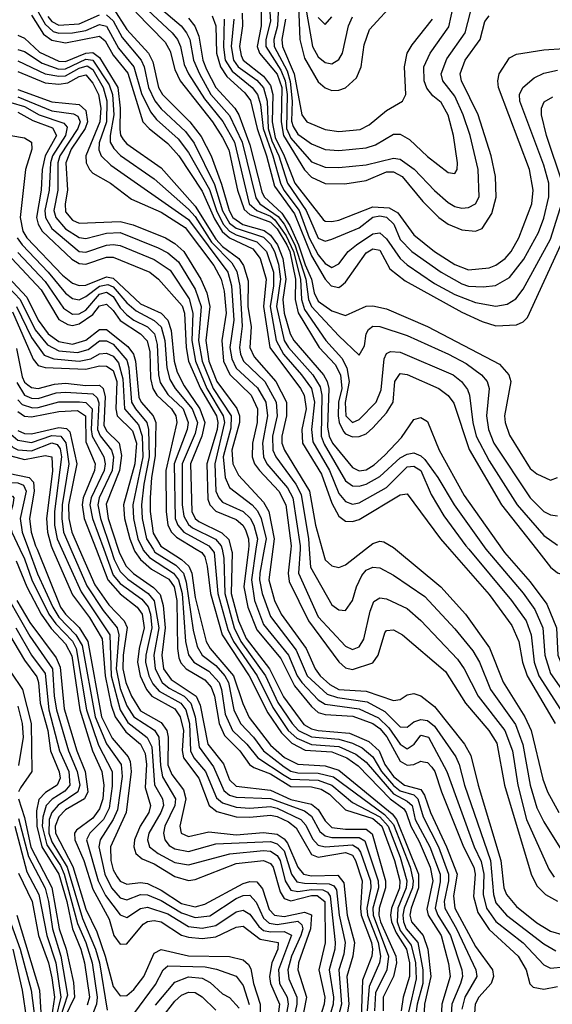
# Model space of a CAD drawing. Header units: inches. Extents: x 501365 to 657855, y 482276 to 547543.
# Tile 603 of 656: x 605856 to 607415, y 508669 to 511548. Entities that reach past the tile are written whole.
import ezdxf

# ---------------------------------------------------------------- set-up
doc = ezdxf.new("R2010")
doc.units = ezdxf.units.IN
doc.header["$MEASUREMENT"] = 0
doc.layers.add('A6500', color=7, linetype='Continuous')
doc.layers.add('A6501', color=7, linetype='Continuous')

msp = doc.modelspace()

# ---------------------------------------------------------------- linework, layer by layer
at = {"layer": 'A6500', "color": 5}
for points, elevation in [([(605856.4, 510000), (605870, 509971.6), (605891.1, 509910), (605941.3, 509810), (605961.5, 509781.5), (606010, 509730.8), (606021.6, 509710), (606051.7, 509530), (606086.7, 509426.6), (606126.4, 509350), (606126.8, 509306.8), (606117.8, 509242.2), (606101.2, 509210), (606061.7, 509170), (606051.4, 509150), (606085.7, 509030), (606106.9, 508986.9), (606150, 508930.9), (606170, 508922.5), (606210, 508949.6), (606230, 508952.7), (606290, 508933.5), (606350, 508896.6), (606390, 508891.3), (606430, 508899.3), (606490, 508939.2), (606510, 508944), (606530, 508932.9), (606556.4, 508896.4), (606570, 508884.8), (606590, 508880.6), (606630, 508882), (606651.3, 508871.3), (606613.5, 508770), (606616.4, 508730), (606639.1, 508690), (606642.3, 508670), (606630.7, 508610)], 3540), ([(605881.7, 510000), (605908.3, 509928.3), (605952.9, 509830), (605970, 509801), (606020.5, 509750), (606038.6, 509718.6), (606076.8, 509510), (606110.4, 509430.4), (606152.7, 509370), (606155.5, 509335.5), (606142.4, 509237.6), (606130, 509209.7), (606091, 509150), (606087.7, 509130), (606105.5, 509050), (606124.2, 509010), (606150, 508980), (606170, 508974.9), (606210, 508990), (606230, 508989.2), (606270, 508972.8), (606330, 508937), (606370, 508923.2), (606412.2, 508927.8), (606490, 508978.8), (606510, 508987), (606530, 508987.9), (606548, 508968), (606570, 508921.1), (606586.4, 508906.4), (606610, 508902.9), (606670, 508912.1), (606681.6, 508901.6), (606684.4, 508890), (606679.1, 508870), (606651.2, 508810), (606640.9, 508770), (606643.5, 508743.5), (606667.5, 508690), (606667.7, 508670), (606654.2, 508610)], 3560), ([(605906.6, 510000), (605975.7, 509830), (605990, 509809.7), (606030, 509770.9), (606055.5, 509730), (606095.4, 509510), (606126.9, 509446.9), (606173.1, 509393.1), (606179.2, 509379.2), (606182.5, 509350), (606167.8, 509230), (606121.3, 509130), (606122.9, 509090), (606130, 509062.7), (606141.4, 509041.4), (606150, 509029.5), (606170, 509020), (606210, 509025.1), (606230, 509022.6), (606270, 509002.8), (606330, 508964), (606370, 508954.3), (606398.1, 508961.9), (606510, 509022.6), (606530, 509028.1), (606550, 509026.9), (606567, 509007), (606586.1, 508946.1), (606601.7, 508930), (606630, 508926.3), (606690, 508938.8), (606710.4, 508930.4), (606707, 508890), (606672.1, 508790), (606670, 508770), (606695.2, 508690), (606679.8, 508610)], 3580), ([(605952.3, 510000), (606010, 509866.9), (606060.1, 509800.1), (606097.5, 509737.5), (606106.1, 509630), (606124.1, 509544.1), (606135.6, 509510), (606166.3, 509466.3), (606209.6, 509429.5), (606223, 509403), (606226.7, 509370), (606223.2, 509303.2), (606239, 509250), (606234.4, 509230), (606208.3, 509190), (606191.6, 509150), (606190, 509130), (606196.3, 509110), (606214.9, 509094.9), (606250, 509080.1), (606310, 509042.8), (606350, 509031), (606370, 509034.1), (606490, 509081.1), (606570, 509089.4), (606590, 509081.3), (606598.4, 509070), (606618, 508998), (606630, 508978.8), (606650, 508972), (606710, 508987.5), (606727.1, 508987.1), (606749.4, 508969.4), (606750.7, 508849.3), (606731.7, 508770), (606749, 508690), (606747.3, 508670), (606733.6, 508626.4)], 3620), ([(605979.2, 510000), (606035.4, 509875.4), (606119.3, 509750), (606123.4, 509630), (606150, 509529.9), (606172.7, 509492.7), (606229.1, 509449.1), (606242.5, 509422.5), (606250.7, 509310.7), (606273.9, 509270), (606276.7, 509250), (606269.5, 509230), (606233.5, 509170), (606229.8, 509150), (606236.4, 509130), (606260.9, 509110), (606310, 509083.7), (606350, 509076.8), (606471.2, 509108.8), (606570, 509118.7), (606590, 509116.7), (606610, 509104), (606618.1, 509090), (606632.8, 509030), (606650, 509002.5), (606670, 508998.8), (606710, 509005.2), (606743.8, 509003.8), (606757.1, 508997.1), (606765.3, 508985.3), (606779.7, 508850), (606778.4, 508830), (606761.9, 508770), (606774.8, 508690), (606773.8, 508670), (606756.5, 508610)], 3640), ([(606005.9, 510000), (606052.9, 509892.9), (606100.4, 509820.4), (606140.8, 509770), (606146.2, 509750), (606138.8, 509650), (606150, 509592.9), (606170, 509541.6), (606190, 509510), (606250.3, 509470.3), (606263.1, 509450), (606267.7, 509367.7), (606274.3, 509334.3), (606311.8, 509270), (606309.7, 509250), (606281.2, 509190), (606276.5, 509170), (606280.4, 509150), (606293.8, 509133.8), (606310, 509123.4), (606350, 509116.2), (606430, 509138.7), (606590, 509145.6), (606610, 509138.8), (606630, 509117.5), (606652.1, 509050), (606667.4, 509027.4), (606690, 509022.9), (606761.8, 509021.8), (606775.4, 509015.4), (606783.6, 509003.6), (606791.7, 508930), (606808.6, 508850), (606804.4, 508815.6), (606790.2, 508770), (606798.4, 508670), (606782.3, 508610)], 3660), ([(606030, 510000), (606075.7, 509895.7), (606117.3, 509837.3), (606161.8, 509790), (606170.5, 509770.5), (606159, 509690), (606158.3, 509650), (606166.3, 509610), (606182.8, 509570), (606210, 509527.5), (606270, 509493.1), (606286.5, 509470), (606290.5, 509450), (606289.7, 509369.7), (606301.2, 509341.2), (606335.9, 509295.9), (606342.5, 509270), (606324.3, 509190), (606328.8, 509170), (606350, 509159.5), (606410, 509173.4), (606490, 509164.4), (606570, 509171.6), (606610, 509166.2), (606630, 509153.3), (606640.2, 509140.2), (606670.1, 509070.1), (606686.8, 509050), (606710, 509044.6), (606787.2, 509047.2), (606804.8, 509024.8), (606814.4, 508930), (606836.2, 508850), (606831.5, 508810), (606813.5, 508750), (606819.5, 508670), (606808.4, 508608.4)], 3680), ([(606079.5, 510000), (606113.8, 509910), (606149.8, 509869.8), (606200.1, 509830), (606214.7, 509810), (606220.2, 509770), (606205.7, 509710), (606201.1, 509670), (606208.4, 509630), (606227.3, 509590), (606243.1, 509570), (606310, 509532.9), (606326, 509510), (606335.1, 509470), (606331.6, 509411.6), (606335, 509390), (606380.2, 509330), (606410.3, 509250.3), (606432.9, 509232.9), (606490, 509217.1), (606530, 509215.9), (606590, 509222.4), (606610, 509218.4), (606643, 509203), (606665.1, 509185.1), (606710, 509107), (606730, 509099.5), (606810, 509113.4), (606830, 509105.6), (606839, 509090), (606858.7, 509030), (606853.4, 508950), (606855.9, 508930), (606885.8, 508850), (606888.5, 508830), (606886.4, 508810), (606860, 508740), (606855.2, 508630)], 3720), ([(606102.2, 510000), (606130, 509924.2), (606150, 509900), (606213.4, 509853.4), (606231.7, 509831.7), (606238.7, 509810), (606242.3, 509770), (606225.4, 509690), (606224.4, 509670), (606234, 509630), (606246, 509606), (606264.3, 509584.4), (606327.4, 509550), (606341.9, 509530), (606353.3, 509490), (606356.3, 509410), (606366.2, 509390), (606399.6, 509350), (606432.5, 509272.5), (606450, 509257.8), (606490, 509245.3), (606530, 509242.6), (606590, 509247.7), (606610, 509243), (606679, 509210), (606693.2, 509193.2), (606713.4, 509153.4), (606730, 509134.7), (606750, 509129.7), (606830, 509135.5), (606846.1, 509126.1), (606853.7, 509113.7), (606882.7, 509030), (606883.8, 509010), (606872.3, 508950), (606873.7, 508930), (606905.2, 508850), (606912.6, 508810), (606909, 508790), (606879.1, 508720.9), (606873.5, 508650)], 3740), ([(606122.5, 510000), (606132.6, 509970), (606150, 509935.2), (606172.1, 509912.1), (606232.4, 509870), (606249.4, 509849.4), (606262.8, 509770), (606249, 509690), (606252.1, 509650), (606272.8, 509610), (606293.2, 509593.2), (606337.3, 509570), (606357.1, 509550), (606369.8, 509509.8), (606381.1, 509421.1), (606423.7, 509363.8), (606454, 509294), (606470, 509281), (606490, 509274.5), (606590, 509271.3), (606690, 509234.5), (606710, 509218.9), (606734.8, 509174.8), (606750, 509161.3), (606770, 509157), (606850, 509157.1), (606866.8, 509146.8), (606905, 509030), (606905.9, 509010), (606890.1, 508950), (606890.4, 508930), (606935.9, 508810), (606930.4, 508770), (606897.2, 508702.8), (606894.5, 508650)], 3760), ([(606144.1, 510000), (606148, 509988), (606167.9, 509950), (606188.6, 509928.6), (606247.5, 509887.5), (606267.4, 509867.4), (606275.7, 509835.7), (606281.9, 509770), (606271.7, 509690), (606277.1, 509650), (606299, 509619), (606372.5, 509570), (606384.1, 509544.1), (606406.7, 509430), (606452.2, 509372.2), (606470, 509325.9), (606490, 509306.8), (606590, 509295.1), (606650, 509267.6), (606710, 509254.7), (606730, 509238.5), (606750, 509205.9), (606770, 509186.5), (606810, 509180.8), (606870, 509181.6), (606887.4, 509167.4), (606926.4, 509030), (606927.3, 509010), (606908, 508950), (606907, 508930), (606912, 508910), (606957, 508810), (606959.2, 508790), (606950, 508750.9), (606919.6, 508690), (606919.7, 508650)], 3780), ([(606190.5, 510000), (606193.2, 509993.2), (606210, 509970), (606242, 509942), (606292.5, 509912.5), (606308.6, 509890), (606315.7, 509850), (606317.8, 509710), (606321.8, 509681.8), (606327.5, 509667.5), (606343.5, 509650), (606398.1, 509618.1), (606416.9, 509596.9), (606425.8, 509570), (606439.6, 509490), (606455.3, 509455.3), (606500.2, 509410), (606528.6, 509370), (606541.2, 509361.2), (606590, 509343), (606650, 509306.4), (606710, 509305.5), (606738.4, 509298.4), (606763.3, 509283.3), (606810, 509237.6), (606890, 509212.9), (606915.7, 509190), (606953.4, 509090), (606969.2, 509030), (606968.3, 509008.3), (606944.7, 508950), (606941.7, 508930), (606944.8, 508910), (606957.7, 508877.7), (606988.1, 508830), (606997.5, 508790), (606996.7, 508750), (606978.8, 508690), (606972.4, 508650)], 3820), ([(606216.1, 510000), (606217.3, 509997.3), (606235.6, 509975.6), (606305.7, 509930), (606321.3, 509910), (606331.9, 509870), (606341.5, 509730), (606350, 509691.5), (606366, 509670), (606410, 509643), (606440.3, 509610), (606447.2, 509590), (606457.6, 509517.6), (606479.2, 509470), (606521, 509430), (606553.2, 509390), (606630, 509338.7), (606650, 509327.2), (606730, 509324.1), (606769.3, 509310), (606830, 509259.6), (606910, 509216.9), (606934.5, 509190), (606970, 509099.6), (606989.5, 509030), (606987.8, 509010), (606962.9, 508950), (606961.1, 508910), (606970, 508885.4), (607002, 508842), (607015.1, 508790), (607016.4, 508743.6), (606994.1, 508645.9)], 3840), ([(606246.3, 510000), (606251.7, 509991.7), (606312.8, 509952.8), (606335.2, 509930), (606343.7, 509903.7), (606363.4, 509763.4), (606375.1, 509715.1), (606390.5, 509690.5), (606430, 509659.6), (606456.7, 509630), (606467.3, 509610), (606483.2, 509530), (606502.2, 509490), (606540, 509450), (606570, 509410), (606630, 509363.9), (606650, 509351.3), (606670, 509346.3), (606730, 509345.4), (606774.3, 509334.3), (606924.3, 509224.3), (606950, 509194.7), (606999.2, 509070), (607008.2, 509030), (607005.8, 509010), (606981.6, 508950), (606977.4, 508930), (606979.2, 508910), (606987.8, 508890), (607021.5, 508850), (607036.6, 508770), (607035.8, 508730), (607019.5, 508670), (607014.2, 508630)], 3860), ([(606282.5, 510000), (606329.6, 509969.6), (606351.1, 509950), (606359.5, 509930), (606370, 509859.1), (606401.9, 509730), (606413.2, 509710), (606481.9, 509630), (606509.1, 509549.1), (606528.1, 509508.1), (606590, 509426.7), (606631.2, 509391.2), (606670, 509371.2), (606750, 509366), (606790, 509353.6), (606946, 509226), (606959.3, 509210), (607023.7, 509050), (607023.8, 509010), (607001.6, 508950), (606998.5, 508930), (607002.8, 508910), (607036.9, 508870), (607050.5, 508830), (607059.8, 508750), (607041.5, 508670), (607036.7, 508590)], 3880), ([(606372.6, 510000), (606388.9, 509990), (606397.6, 509977.6), (606405.2, 509950), (606414.2, 509870), (606448.9, 509750), (606527.5, 509630), (606581.9, 509521.9), (606622.6, 509462.6), (606653, 509433), (606691.9, 509411.9), (606770, 509407), (606814, 509390), (606846.7, 509366.7), (606940.4, 509270), (606980.7, 509240.7), (606987.6, 509230), (607000.9, 509190), (607025.6, 509145.6), (607057.9, 509070), (607065.1, 509030), (607047.4, 508947.4), (607052, 508930), (607090, 508870), (607111.6, 508788.4), (607116.2, 508750), (607091.6, 508670), (607088.5, 508610)], 3920), ([(606417.4, 510000), (606425, 509990), (606436.4, 509870), (606465.6, 509765.6), (606482.3, 509730), (606551.6, 509630), (606597.1, 509537), (606642.3, 509470), (606667.6, 509447.6), (606710, 509428.6), (606790, 509423), (606840.4, 509400.4), (606870, 509377.6), (606950, 509284.4), (606990, 509263.5), (607005.2, 509250), (607014.1, 509210), (607057, 509130), (607086.7, 509050), (607087.4, 509027.4), (607072.6, 508950), (607079.8, 508930), (607117.3, 508870), (607150.4, 508770), (607152.2, 508750), (607146.3, 508730), (607120.8, 508670), (607116.9, 508610)], 3940), ([(606448.3, 510000), (606453.8, 509973.8), (606456.3, 509870), (606484, 509770), (606503.4, 509730), (606575.7, 509630), (606612, 509552), (606653.7, 509490), (606672.4, 509470), (606710, 509450.8), (606790, 509444.8), (606830, 509432.8), (606858.7, 509418.7), (606890, 509393.1), (606915.1, 509350), (606950, 509309.3), (606970, 509293.4), (607010, 509281.3), (607021.7, 509270), (607037.4, 509217.4), (607081.7, 509130), (607111.4, 509050), (607111.7, 509030), (607098.8, 508970), (607100.3, 508950), (607134.9, 508890), (607191.6, 508770), (607194, 508750), (607159.1, 508690), (607150, 508655.3)], 3960), ([(606475, 510000), (606477.5, 509990), (606474.8, 509870), (606496.1, 509790), (606518.8, 509738.8), (606587.6, 509650), (606628.3, 509568.3), (606687.6, 509487.6), (606710, 509474.6), (606729.9, 509469.9), (606821.7, 509461.7), (606877.8, 509437.8), (606907.9, 509410), (606924.9, 509370), (606950, 509334.8), (606982.2, 509310), (607030, 509297), (607041, 509281), (607058.2, 509230), (607105.5, 509130), (607136.2, 509050), (607126.3, 508986.3), (607130, 508950), (607190, 508837.7), (607239.7, 508770), (607243.5, 508750), (607235.8, 508730), (607199.8, 508690), (607189.2, 508670), (607186.3, 508630)], 3980), ([(606525.5, 510000), (606511.8, 509890), (606524, 509830), (606550, 509763.7), (606620.2, 509680.2), (606660.6, 509600.6), (606710, 509540.2), (606730, 509522.8), (606750, 509516.2), (606831.3, 509511.3), (606890, 509490), (606910, 509475.3), (606931.1, 509451.1), (606970, 509379.9), (606990, 509368.6), (607010, 509370.8), (607030, 509380.2), (607038.6, 509378.6), (607050, 509376), (607062.4, 509362.4), (607071.1, 509350), (607090.6, 509290), (607155, 509130), (607185.1, 509070), (607189, 509050), (607184.2, 508984.2), (607197.3, 508937.3), (607230, 508887.7), (607315.1, 508810), (607338.8, 508770), (607349.1, 508729.1), (607359.1, 508719.1), (607390, 508713.5), (607430, 508720.9)], 4020), ([(606547.7, 510000), (606534.3, 509910), (606542.9, 509850), (606570, 509780.2), (606642.8, 509690), (606668.4, 509630), (606681.8, 509610), (606730, 509559.6), (606750, 509546.8), (606850, 509533.4), (606906.6, 509506.6), (606937.1, 509477.1), (606970, 509429.5), (606990, 509416.2), (607010.5, 509429.5), (607030, 509456.4), (607052.6, 509450), (607106.4, 509350), (607186.7, 509130), (607207, 509087), (607214.6, 509050), (607212.6, 508990), (607222.3, 508950), (607250, 508911.6), (607330, 508848.8), (607390, 508784.9), (607410, 508774.9), (607450, 508778.6)], 4040), ([(606571.7, 510000), (606559.2, 509930), (606558.2, 509910), (606565.8, 509870), (606590, 509802.9), (606664.9, 509704.9), (606698, 509630), (606756.3, 509576.3), (606785.9, 509565.9), (606873.6, 509553.6), (606925.1, 509525.1), (606970, 509480.9), (606990, 509479.2), (607010, 509495.1), (607030, 509501.9), (607050, 509498.6), (607070, 509482.2), (607132.6, 509392.6), (607142.2, 509370), (607158.4, 509310), (607233.9, 509090), (607242.6, 508990), (607250, 508965.7), (607280.8, 508930), (607390, 508846.1), (607425.9, 508825.9)], 4060), ([(606597.1, 510000), (606585.7, 509910), (606602.1, 509850), (606621.6, 509810), (606695, 509710), (606720.6, 509650), (606735.5, 509630), (606763.9, 509603.9), (606790, 509590), (606870, 509585), (606950, 509557.2), (606970, 509560.4), (606990, 509573.6), (607010, 509578.4), (607030, 509571.3), (607070, 509539.9), (607157.8, 509430), (607176.6, 509396.6), (607198, 509310), (607264.2, 509090), (607273.8, 509010), (607280.7, 508990), (607310, 508954.9), (607370, 508907.8), (607410, 508883.2), (607450, 508871.7)], 4080), ([(606649.8, 510000), (606641.8, 509930), (606645.3, 509905.3), (606701.9, 509790), (606790, 509670.7), (606810, 509652.8), (606830, 509648), (606890, 509667.2), (606905.7, 509690), (606925.1, 509754.9), (606930, 509762), (606950, 509764.3), (606976.6, 509750), (607102.6, 509642.6), (607161.2, 509550), (607229.6, 509469.6), (607252.4, 509432.4), (607275.2, 509310), (607353.4, 509050), (607370, 509015.2), (607395.7, 508990), (607430, 508971.1)], 4120), ([(606676.6, 510000), (606672.6, 509930), (606730, 509801.7), (606810, 509716.4), (606830, 509707.1), (606850, 509714.7), (606863.1, 509736.9), (606881.5, 509818.5), (606893.1, 509846.9), (606910, 509857.4), (606930, 509854.4), (606990, 509826.5), (607030, 509791.5), (607138, 509678), (607157.3, 509650), (607197.9, 509570), (607276.7, 509470), (607298.8, 509410), (607314.7, 509310), (607339.5, 509210), (607404.6, 509064.6), (607421, 509041)], 4140), ([(606703.7, 510000), (606707.1, 509947.1), (606770, 509836.8), (606790, 509823.1), (606810, 509820.9), (606830, 509850.2), (606841.6, 509890), (606857.2, 509922.8), (606870, 509938.9), (606890, 509947.5), (606910, 509945.2), (606950, 509924.2), (607041.8, 509861.8), (607130, 509766.8), (607182.6, 509702.6), (607202.1, 509670), (607234.1, 509590), (607307.3, 509487.3), (607329.3, 509429.3), (607350, 509310), (607370, 509243.6), (607390, 509202.3), (607456.3, 509096.3)], 4160), ([(606741.3, 510000), (606750, 509969.1), (606770, 509951), (606790, 509946.5), (606810, 509953.9), (606868.5, 510000)], 4180), ([(606956.2, 510000), (607089.3, 509890), (607161, 509810), (607231.8, 509711.8), (607271.4, 509611.4), (607334.4, 509510), (607353.8, 509470), (607387.1, 509327.1), (607400.8, 509290), (607433.9, 509230)], 4180), ([(607114.4, 510000), (607230, 509867.4), (607296.9, 509776.9), (607317.1, 509730), (607328.2, 509670), (607341.8, 509630), (607423.5, 509490)], 4220), ([(607170.5, 510000), (607295.8, 509850), (607338.4, 509790), (607353.8, 509750), (607362.4, 509670), (607376.1, 509630), (607466, 509490)], 4240), ([(607220.8, 510000), (607330, 509871.3), (607364, 509824), (607387.9, 509770), (607393.6, 509690), (607410, 509636.7), (607495.3, 509515.3)], 4260), ([(607268.1, 510000), (607275.2, 509990), (607350, 509904.9), (607399.6, 509839.6), (607427.3, 509770), (607431.7, 509690), (607448.3, 509650), (607470, 509621.7), (607506.8, 509586.8), (607521.7, 509550), (607590, 509432.5), (607610, 509407.2), (607630, 509397.9), (607646.4, 509413.6), (607635.8, 509450), (607599.9, 509499.9), (607570, 509561.9), (607536.8, 509610), (607545.2, 509805.2), (607555.7, 509930), (607565.6, 509970), (607580, 510000)], 4280), ([(607368.7, 510000), (607410, 509947.6), (607430, 509930.4), (607450, 509923.9), (607470, 509928), (607490, 509957.8), (607508.2, 510000)], 4320), ([(605845.6, 509965.6), (605876.4, 509890), (605918.6, 509810), (605948.1, 509768.1), (605990, 509723.5), (606008.5, 509688.5), (606031.6, 509530), (606069.1, 509410), (606096.5, 509350), (606102, 509310), (606099.5, 509270), (606090, 509240.6), (606070, 509213.3), (606021.9, 509178.1), (606016.8, 509170), (606017.4, 509150), (606043.9, 509090), (606070, 509006), (606118.1, 508918.1), (606131.2, 508870), (606150, 508845.4), (606170, 508846.2), (606217, 508903), (606230, 508911.5), (606250, 508914.3), (606270.5, 508910.5), (606330, 508871.6), (606350, 508865), (606390, 508861.5), (606430, 508866.8), (606490, 508894.7), (606510, 508897.8), (606559.7, 508859.7), (606612.9, 508850), (606611.8, 508830), (606594.1, 508790), (606587.2, 508750), (606590.5, 508730), (606616.4, 508670), (606608.6, 508610)], 3520), ([(605790, 509911), (605885.6, 509745.6), (605952, 509650), (605956.8, 509570), (605963.8, 509530), (605998.8, 509410), (606024.3, 509350), (606031.5, 509310), (606026.3, 509290), (605968.3, 509251.7), (605949.8, 509230.2), (605941.8, 509210), (605941, 509170), (605950, 509144.1), (605995.3, 509070), (606040.2, 508920.2), (606078, 508830), (606089.7, 508790), (606112.4, 508652.4)], 3460), ([(605847.3, 509850), (605885.9, 509785.9), (605962.2, 509682.2), (605974.7, 509654.7), (605986.5, 509533.5), (606023.6, 509410), (606047.5, 509350), (606055.8, 509290), (606045.9, 509270), (605990, 509237.6), (605970, 509217.6), (605959.3, 509190), (605960.5, 509170), (606011.8, 509071.8), (606050, 508947.4), (606081.4, 508881.4), (606106.5, 508810), (606130, 508720.8), (606150, 508694), (606170, 508695.3), (606190, 508712.1), (606219.4, 508750), (606250, 508818.3), (606270, 508829.3), (606350, 508810.4), (606470, 508808.9), (606510, 508798.7), (606525.7, 508785.7), (606532.6, 508772.6), (606540.1, 508730), (606560.4, 508670), (606561.2, 508610)], 3480), ([(605810, 509775.5), (605870, 509675.5), (605906.3, 509626.3), (605911.4, 509610), (605915.7, 509550), (605937.9, 509470), (605945.8, 509410), (605971.2, 509348.8), (605974.7, 509330), (605965.2, 509310), (605931.7, 509288.4), (605911.8, 509268.2), (605905.2, 509234.8), (605905.7, 509190), (605920.5, 509130), (605970.7, 509050), (605993.8, 508970), (606010.2, 508890.2), (606034.8, 508830), (606045.8, 508790), (606060.1, 508690), (606053.6, 508666.4)], 3420), ([(605845, 509770), (605890.4, 509690), (605930, 509636.5), (605941.4, 509530), (605972.9, 509410), (605999.8, 509350), (606002.2, 509310), (605987.6, 509292.4), (605950.7, 509269.3), (605933.5, 509250), (605923.4, 509216.6), (605921.8, 509190), (605935.5, 509135.5), (605975.2, 509075.2), (605986.3, 509050), (606025.2, 508905.2), (606049.3, 508850), (606068.1, 508790), (606082.4, 508690), (606081.2, 508670), (606064.8, 508630)], 3440), ([(605830, 509640.4), (605864.5, 509590), (605889.4, 509490), (605891.9, 509350), (605858, 509302), (605852.7, 509290)], 3380), ([(605850, 509541.2), (605862.8, 509490), (605865.7, 509450), (605852.4, 509367.6)], 3360), ([(605852.7, 509270), (605870, 509215.5), (605888.9, 509128.9), (605950.3, 509010.3), (605971.7, 508890), (605992, 508830), (606013.3, 508733.3), (606016.5, 508690), (605988.5, 508631.5)], 3380), ([(605852.7, 509212.7), (605881.8, 509101.8), (605930, 509009.1), (605940.5, 508970), (605952.2, 508890), (605976.6, 508810), (605996.1, 508696.1), (605974.1, 508630)], 3360), ([(605841.9, 509190), (605876.5, 509056.5), (605912.3, 508990), (605935.3, 508870), (605961.3, 508790), (605976.8, 508690), (605961.3, 508630)], 3340), ([(605777.6, 509050), (605856.8, 508830), (605889.8, 508710), (605905.1, 508590)], 3260), ([(605852.3, 509052.3), (605892, 508970), (605911.2, 508870), (605939.8, 508790), (605950, 508746.3), (605957.8, 508690), (605948.9, 508631.1)], 3320), ([(605847.6, 508930), (605914.3, 508710), (605924.9, 508530)], 3280), ([(605835.7, 508830), (605862.8, 508710), (605875.4, 508624.6), (605876.4, 508570), (605871.1, 508528.9), (605848.2, 508470)], 3240), ([(606190, 508641.2), (606253.2, 508726.8), (606275.9, 508770), (606290, 508782.1), (606399, 508779), (606432.3, 508772.3), (606490, 508751.5), (606510, 508724.4), (606528.1, 508668.1)], 3460), ([(606253.7, 508666.3), (606310, 508734), (606350, 508749.8), (606390, 508746), (606413.3, 508733.3), (606450, 508700.2), (606470, 508688.9), (606498.2, 508658.2)], 3440), ([(606272.2, 508630), (606310, 508677.9), (606330, 508695.9), (606350, 508705.1), (606370, 508703.4), (606390, 508691.1), (606430, 508651.7)], 3420)]:
    msp.add_lwpolyline(points, dxfattribs=dict(at, elevation=elevation))
at = {"layer": 'A6501', "color": 5}
for points, elevation in [([(605890, 511606.8), (605930, 511535.6), (605954.1, 511514.1), (605970, 511509.3), (606010, 511509.8), (606050, 511516.3), (606090, 511534.1), (606109.7, 511529.7), (606145.4, 511465.4), (606190.3, 511410), (606212.6, 511332.6), (606238.9, 511278.9), (606256.7, 511256.7), (606320.1, 511200.1), (606350, 511159.8), (606411.3, 511051.3), (606432.3, 510990), (606451.7, 510950), (606470, 510930.1), (606490, 510918.9), (606550, 510898.9), (606578, 510870), (606599, 510810), (606599.2, 510770), (606589.2, 510710), (606606.3, 510610), (606628.3, 510570), (606681.2, 510510), (606709.9, 510469.9), (606719.2, 510430), (606710.2, 510350), (606713.9, 510313.9), (606762.9, 510230), (606790, 510162.6), (606810, 510139.2), (606830, 510132), (606850, 510135.7), (606930, 510180.4), (606990, 510241.1), (607010, 510243), (607030, 510230), (607060.3, 510160.3), (607097.9, 510097.9), (607162.1, 510010), (607170.5, 510000)], 4240), ([(606672.5, 511590), (606676, 511490), (606690, 511436.1), (606730, 511366.8), (606750, 511349.1), (606770, 511341.4), (606790, 511341.9), (606810, 511349.3), (606841.6, 511378.4), (606855.9, 511410), (606864.8, 511475.2), (606880.5, 511519.5), (606957, 511603)], 4620), ([(606688.4, 511610), (606712.9, 511470), (606730, 511439.9), (606750, 511422.9), (606770, 511419.4), (606790, 511432.1), (606800.5, 511450), (606819, 511530), (606830, 511556.9)], 4640), ([(606130, 511581.6), (606170, 511519.7), (606232.9, 511450), (606245.5, 511425.5), (606262.7, 511350), (606274, 511330), (606353.6, 511250), (606387, 511207), (606416.4, 511150), (606447, 511067), (606469.1, 510990), (606480.1, 510970), (606509.4, 510949.4), (606571.7, 510931.7), (606590, 510918), (606611, 510890), (606625.9, 510850), (606635.4, 510790), (606626.6, 510730), (606629.7, 510690), (606648.1, 510630), (606658.8, 510610), (606744.9, 510510), (606755.9, 510490), (606760.7, 510470), (606757.1, 510357.1), (606762.3, 510330), (606772, 510310), (606830, 510238.7), (606850, 510228.9), (606870, 510232.4), (606893.8, 510246.2), (606925.3, 510274.7), (606973.6, 510326.4), (607010, 510378.9), (607030, 510384.8), (607050, 510373), (607083.7, 510290), (607157.2, 510157.2), (607268.1, 510000)], 4280), ([(606216.7, 511590), (606302.2, 511510), (606318.1, 511490), (606326.9, 511470), (606337.5, 511417.5), (606350, 511390), (606396.5, 511316.5), (606450.9, 511250.9), (606484.4, 511190), (606528.2, 511010), (606550, 510990), (606590, 510974.2), (606603.2, 510963.2), (606636.5, 510916.5), (606657.6, 510870), (606677.7, 510790), (606681.1, 510730), (606690, 510701), (606752.5, 510610), (606798.7, 510558.7), (606813.9, 510530), (606820.7, 510490), (606809.2, 510429.2), (606810.4, 510390), (606830, 510370.1), (606850, 510379.2), (606899.2, 510430), (606913.9, 510466.1), (606923.2, 510556.8), (606930, 510572.6), (606941.8, 510578.2), (606970, 510575.8), (607124.6, 510510), (607149.3, 510490), (607166.5, 510466.5), (607172.9, 510450), (607183, 510370), (607192.6, 510330), (607230, 510258.5), (607312.7, 510130), (607390, 510040.2), (607430, 510011.3)], 4340), ([(606258.8, 511590), (606328.9, 511530), (606344.2, 511510), (606353.6, 511490), (606364.8, 511430), (606382.2, 511390), (606415.8, 511330), (606470, 511268.6), (606507.3, 511190), (606547, 511027), (606559.4, 511010), (606613.1, 510973.1), (606630.3, 510950.3), (606661.4, 510890), (606693.3, 510790), (606701.5, 510730), (606710.5, 510710), (606790, 510623.8), (606850, 510567.7), (606865.7, 510594.3), (606870.6, 510629.4), (606877.3, 510642.7), (606890, 510651.9), (606910, 510650.7), (606990, 510624.6), (607111.7, 510570), (607163, 510543), (607207.6, 510510), (607224.2, 510490), (607230.4, 510470), (607222.1, 510390), (607228.3, 510350), (607244.3, 510310), (607350, 510150.1), (607390, 510110.5), (607410, 510100.5), (607430, 510097.9)], 4360), ([(606612.2, 511570), (606610.2, 511530), (606599.9, 511490), (606601.2, 511470), (606638.7, 511398.7), (606648, 511368), (606653.5, 511310), (606651.8, 511251.8), (606656.2, 511236.2), (606670, 511214), (606690, 511199.5), (606710, 511185.6), (606750, 511169), (606790, 511165.6), (606870, 511173.3), (606897.5, 511182.6), (606950, 511213.4), (606970, 511213.8), (606997.6, 511197.6), (607050, 511148.3), (607110, 511101.9), (607130, 511098.2), (607137.1, 511110), (607137.8, 511130), (607126.4, 511210), (607110.6, 511269.4), (607090, 511306), (607065.8, 511325.8), (607047.9, 511347.9), (607040.2, 511370), (607039.3, 511410), (607057.6, 511450), (607112.5, 511527.5), (607126.3, 511590)], 4560), ([(605890, 511561.9), (605925.8, 511505.7), (605950, 511488.8), (605990, 511481.1), (606090, 511500), (606106.5, 511486.5), (606130, 511444.1), (606172, 511392), (606216.3, 511250), (606234.7, 511230), (606290, 511186.1), (606321.5, 511150), (606390, 511047.2), (606425.8, 510965.8), (606448.9, 510929), (606470, 510910), (606538.2, 510878.2), (606559.7, 510850), (606577.3, 510790), (606569.7, 510710), (606588.7, 510590), (606678.2, 510470), (606688.8, 510450), (606694.5, 510410), (606682, 510350), (606684.3, 510310), (606739.2, 510219.2), (606770, 510134.1), (606790, 510096.3), (606810, 510082), (606830, 510080.5), (606850, 510087.1), (606970, 510159.2), (606990, 510161.9), (607088.2, 510030), (607114.4, 510000)], 4220), ([(605938.1, 511558.1), (605950, 511542.9), (605970, 511532.6), (606030, 511536.4), (606090, 511562.3)], 4260), ([(606110, 511562.3), (606130, 511545.1), (606155.8, 511495.8), (606211.6, 511430), (606220.6, 511410), (606232.6, 511350), (606251.4, 511311.4), (606270, 511287.8), (606341.3, 511221.3), (606366.8, 511186.8), (606426.2, 511066.2), (606449.6, 510989.6), (606470, 510953.3), (606490, 510938.3), (606570, 510912), (606590, 510891.9), (606602.2, 510870), (606613.8, 510833.8), (606619.9, 510790), (606607.7, 510710), (606630, 510610.1), (606642.8, 510590), (606713.8, 510510), (606735.2, 510475.2), (606740.1, 510450), (606738.2, 510330), (606747.1, 510307.1), (606810, 510199.6), (606830, 510185.6), (606850, 510184.6), (606870, 510190.2), (606910, 510212.8), (606970, 510266.7), (606990, 510278.1), (607010, 510281.6), (607030, 510273.1), (607042.2, 510262.2), (607080.5, 510210), (607127.6, 510130), (607220.4, 510000.4), (607220.8, 510000)], 4260), ([(606195.8, 511570), (606282.2, 511482.2), (606296.4, 511456.4), (606310, 511402.2), (606325.8, 511370), (606420.2, 511250), (606450, 511203.8), (606468, 511168), (606493.4, 511050), (606513.2, 510993.2), (606530, 510979.1), (606590, 510956.6), (606610, 510937.2), (606638.4, 510890), (606646.4, 510870), (606663, 510790), (606662.3, 510730), (606671.3, 510691.3), (606732.8, 510590), (606779.9, 510539.9), (606795.4, 510510), (606799.1, 510470), (606789.5, 510430), (606788.2, 510390), (606791.4, 510370), (606804.1, 510344.1), (606810, 510336.9), (606830, 510328.6), (606850, 510329.1), (606870, 510336.9), (606890, 510354.9), (606930, 510398.9), (606949.5, 510430), (606954.5, 510490), (606970, 510513.5), (606990, 510510.6), (607083.4, 510470), (607110, 510449.7), (607126.9, 510426.9), (607171.7, 510291.7), (607266.2, 510130), (607368.7, 510000)], 4320), ([(606350, 511552.9), (606368.9, 511528.9), (606380.5, 511500.5), (606392.4, 511430), (606402.4, 511402.4), (606429.9, 511349.9), (606486, 511290), (606497.7, 511270), (606530, 511182.6), (606564.5, 511044.5), (606572, 511030), (606622.9, 510982.9), (606646.7, 510946.7), (606672.5, 510890), (606691.2, 510831.2), (606710, 510790), (606718.1, 510750), (606730, 510725.7), (606770, 510696.8), (606810, 510683.6), (606870, 510711), (606890, 510711.8), (606930, 510703), (607050, 510651.3), (607260.6, 510540.6), (607288.2, 510510), (607293.5, 510490), (607275.5, 510390), (607277.2, 510370), (607290, 510333.4), (607350, 510235.5), (607370, 510220.3), (607410, 510201.7), (607430.6, 510209.4)], 4380), ([(606419.4, 511559.4), (606430.1, 511530.1), (606432.1, 511450), (606443.8, 511410), (606462.3, 511382.3), (606514.8, 511334.8), (606532.1, 511312.1), (606551.3, 511230), (606578.9, 511150), (606601.7, 511061.7), (606660.6, 510980.6), (606710, 510857.8), (606750, 510789.1), (606767.8, 510770), (606790, 510765.5), (606797.4, 510770), (606810, 510781.2), (606870, 510866.3), (606890, 510878.6), (606910, 510874.4), (606939.7, 510819.7), (606984.8, 510784.8), (607150, 510693.3), (607210, 510665.6), (607250, 510653.5), (607310, 510656.3), (607330, 510664.4), (607342.7, 510677.3), (607439.8, 510890)], 4420), ([(606454.2, 511550), (606452.4, 511467.6), (606457.5, 511430), (606477.6, 511397.6), (606536.1, 511350), (606551.9, 511330), (606560.7, 511300.7), (606568.4, 511230), (606597.2, 511150), (606619, 511070), (606628.9, 511050), (606673.8, 510990), (606703.5, 510910), (606730, 510860.6), (606750, 510835.1), (606770, 510823.3), (606790, 510834.6), (606817.3, 510870), (606841.5, 510890), (606890, 510921.8), (606910, 510924.6), (606930, 510907.2), (606970, 510850.3), (606990, 510831.6), (607070, 510776.9), (607130, 510744.8), (607190, 510721.1), (607249.6, 510710.4), (607283.1, 510716.9), (607308.3, 510731.7), (607330, 510760.8), (607410, 510906.5), (607448.9, 511030)], 4440), ([(606482.4, 511550), (606475.2, 511470), (606481.7, 511430), (606495.8, 511410), (606550, 511371.2), (606570, 511349.5), (606580.8, 511310), (606583.3, 511230), (606593.9, 511193.9), (606614.2, 511150), (606639.9, 511070), (606694.7, 510990), (606730, 510909.5), (606750, 510901.1), (606770, 510906.3), (606850, 510940), (606890, 510970.5), (606910, 510975.1), (606930, 510971.3), (606951.1, 510950), (606970, 510905.8), (607004, 510870), (607089.7, 510809.7), (607150, 510776.1), (607170, 510769.4), (607213, 510767), (607248.8, 510771.3), (607290, 510794.6), (607331.9, 510848.1), (607374.4, 510925.6), (607390, 510968), (607404.8, 511030), (607404.7, 511070), (607390, 511123.4), (607320.5, 511310), (607319.4, 511330), (607328.5, 511350), (607362.1, 511377.9), (607390, 511391.5), (607430, 511401.1)], 4460), ([(606507, 511567), (606508.1, 511530), (606499.9, 511470), (606503.9, 511443.9), (606510, 511430), (606570, 511382.7), (606590, 511356.1), (606597.2, 511330), (606595.5, 511250), (606603.7, 511203.7), (606630.5, 511150), (606661.9, 511070), (606744.4, 510964.4), (606750, 510959.3), (606770, 510957.9), (606790, 510962.4), (606890, 511001.3), (606937.9, 510997.9), (606963.2, 510983.2), (607010, 510919.3), (607070, 510870), (607130, 510832.3), (607170, 510817.1), (607230, 510822.8), (607250, 510830.4), (607277.3, 510850), (607294.5, 510870), (607317.1, 510910), (607355.6, 511010), (607359.5, 511050), (607348.7, 511110), (607257.5, 511350), (607255.7, 511370), (607260.1, 511390), (607290, 511436.4), (607310, 511447.6), (607390, 511459.8), (607450, 511463.9)], 4480), ([(606562.7, 511570), (606563.1, 511530), (606550.7, 511470), (606558.4, 511450), (606609.3, 511389.3), (606623.8, 511350), (606621.3, 511250), (606627.9, 511210), (606690, 511109.4), (606710, 511087.9), (606750, 511069.1), (606808, 511068), (606870, 511078.3), (606930, 511103.4), (606950, 511103.4), (606975.4, 511090), (607036.5, 511016.5), (607082.8, 510970), (607110, 510950.1), (607150, 510934.3), (607190, 510929.7), (607210, 510938.1), (607238.6, 510981.4), (607250.4, 511029.6), (607248.5, 511090), (607236.5, 511150), (607197.9, 511270), (607149.2, 511370), (607145.4, 511390), (607159.9, 511430), (607204.5, 511490), (607217.2, 511542.8), (607230, 511559.6)], 4520), ([(606588.5, 511570), (606590, 511543.8), (606576.3, 511490), (606576.4, 511470), (606620.5, 511400.5), (606633.5, 511370), (606638.8, 511330), (606637.5, 511230), (606650, 511202.2), (606710, 511132.8), (606750, 511117.5), (606790, 511115.9), (606870, 511123.5), (606950, 511143.8), (606970, 511140.5), (607010.9, 511110.9), (607070, 511048.7), (607110, 511013.9), (607130, 511002.1), (607150, 510997.2), (607170, 510999.5), (607190, 511009.7), (607201, 511030), (607198.2, 511110), (607174.6, 511210), (607154, 511270), (607130, 511324.9), (607094.5, 511370), (607089.7, 511390), (607106.4, 511433.6), (607159.9, 511510), (607175.3, 511570)], 4540), ([(606633.7, 511550), (606623.7, 511490), (606625.6, 511470), (606659.5, 511390), (606681.9, 511270), (606696.4, 511250), (606750, 511227.1), (606790, 511221), (606852.3, 511227.7), (606879, 511241), (606930, 511282.8), (606976.2, 511310), (606986.8, 511330), (606982.3, 511410), (606990.6, 511450), (607004.8, 511475.2), (607064.9, 511550)], 4580), ([(606730, 511555), (606750, 511534.6), (606770, 511556.6)], 4660), ([(605850, 511503.1), (605870, 511494), (605913.6, 511453.6), (605970, 511426.9), (605990, 511425.6), (606050, 511450), (606070, 511452.2), (606090, 511438.1), (606143, 511350), (606150.2, 511290), (606148.6, 511228.6), (606151.1, 511211.1), (606158.4, 511198.4), (606170, 511185.3), (606270, 511114.7), (606370, 511003.5), (606430, 510906.2), (606450, 510885.3), (606497.4, 510850), (606511.6, 510830), (606524.9, 510784.9), (606524.2, 510710), (606533.2, 510650), (606530, 510590), (606542.3, 510562.3), (606605.7, 510490), (606636.6, 510430), (606637, 510390), (606623.3, 510330), (606623.8, 510310), (606630.9, 510290), (606704.3, 510170), (606721.7, 510070), (606741.3, 510000)], 4180), ([(605850, 511461.3), (605870, 511454.9), (605921.3, 511421.3), (605970, 511404.1), (605990, 511404.6), (606050, 511432.9), (606070, 511430.3), (606117.5, 511357.4), (606127.5, 511330), (606131.4, 511270), (606120.4, 511210), (606121.2, 511190), (606131.5, 511171.5), (606151.1, 511151.1), (606250, 511083), (606350, 510994.5), (606370, 510972.6), (606417.6, 510897.6), (606476.9, 510836.9), (606491.7, 510811.7), (606500.5, 510770), (606507.4, 510652.6), (606499.6, 510590), (606502.3, 510570), (606511.5, 510550), (606573.7, 510490), (606606.7, 510430), (606609.6, 510390), (606595.9, 510330), (606596.6, 510290), (606606, 510270), (606664.4, 510190), (606679.5, 510159.5), (606701.7, 510030), (606703.7, 510000)], 4160), ([(605850, 511428.4), (605930, 511390.2), (605970, 511382.8), (605990, 511384.5), (606030, 511406.3), (606053.2, 511413.2), (606070, 511402.6), (606099.8, 511350), (606111, 511311), (606109.7, 511250), (606088.7, 511188.7), (606087.4, 511167.4), (606094.6, 511150), (606122.7, 511122.7), (606350, 510964.3), (606464.9, 510810), (606476, 510770), (606483.1, 510670), (606471.4, 510590), (606476.6, 510556.6), (606490, 510529.2), (606552.1, 510472.1), (606576.3, 510430), (606581.6, 510390), (606566.5, 510310), (606569.4, 510270), (606579.9, 510250), (606639.7, 510179.7), (606655.9, 510150), (606677.1, 510010), (606676.6, 510000)], 4140), ([(605850, 511396.8), (605930, 511363.9), (605970, 511359.7), (605996.5, 511363.5), (606030, 511381.9), (606050, 511387.5), (606070, 511362.5), (606086.7, 511330), (606093.8, 511290), (606090.8, 511250), (606049.7, 511150), (606050.8, 511130), (606060.6, 511110), (606070, 511099.2), (606121.4, 511070), (606183.7, 511023.7), (606270, 510985.6), (606340.2, 510940.2), (606424.2, 510830), (606445.7, 510790), (606454.4, 510754.4), (606460.1, 510690), (606447.4, 510610), (606452.7, 510550), (606471.1, 510511.1), (606533.5, 510450), (606552.5, 510410), (606551, 510370), (606537.2, 510310), (606536.3, 510270), (606543.5, 510250), (606557.6, 510230), (606614.7, 510170), (606634.6, 510130), (606650.9, 510010), (606649.8, 510000)], 4120), ([(605850, 511344.6), (605950, 511308.3), (606030, 511300), (606050, 511282.4), (606054.6, 511250), (606047.8, 511230), (606006.7, 511170), (605990.7, 511130), (605996, 511050), (605988.8, 511010), (605990, 510986.3), (606010, 510962), (606030, 510953.1), (606150, 510958.4), (606188.5, 510948.5), (606283, 510910), (606310, 510893.9), (606336.3, 510870), (606386.5, 510790), (606404.2, 510750), (606413, 510710), (606400.9, 510610), (606410, 510550), (606433.4, 510490), (606491.8, 510411.8), (606499.9, 510390), (606499.6, 510370), (606476.7, 510290), (606479.5, 510250), (606496.4, 510216.4), (606570, 510137.2), (606584.9, 510110), (606600.8, 510030), (606597.1, 510000)], 4080), ([(605850, 511323.2), (605950, 511281.7), (606013.2, 511273.2), (606025.9, 511265.9), (606033.2, 511250), (606026.4, 511230), (605973.2, 511150), (605967.3, 511130), (605967.9, 511050), (605956.2, 510990), (605961.5, 510970), (605990, 510936.7), (606030, 510911.3), (606050, 510908.4), (606110, 510924.4), (606150, 510925.9), (606261.6, 510881.6), (606290, 510866.4), (606320.7, 510840.7), (606370, 510759.9), (606387, 510710), (606379.5, 510610), (606390, 510550), (606422.6, 510470), (606474.6, 510390), (606473.7, 510353.7), (606451.7, 510270), (606457.4, 510210), (606470, 510180.3), (606536.4, 510130), (606552.4, 510112.4), (606563.3, 510090), (606577, 510030), (606571.7, 510000)], 4060), ([(607445.3, 511070), (607398, 511210), (607383.7, 511270), (607383.9, 511290), (607391.5, 511308.5), (607417, 511323)], 4440), ([(605830, 511305.7), (605870, 511294.1), (605912.7, 511270), (605985.4, 511245.4), (605994.4, 511234.4), (605989.5, 511210), (605952.1, 511150), (605946.2, 511130), (605942.4, 511050), (605929.1, 510990), (605931.1, 510970), (605950, 510937.8), (606030, 510870), (606050, 510868.3), (606110, 510889), (606130, 510891), (606150, 510887.7), (606250, 510847.2), (606296, 510816), (606352.5, 510732.5), (606362.7, 510690), (606359.9, 510610), (606370.3, 510550), (606403.3, 510470), (606451.5, 510390), (606455.5, 510370), (606427.1, 510250), (606430, 510170), (606438.8, 510150), (606450, 510137.7), (606510.5, 510110.5), (606530.8, 510090.9), (606541.4, 510070), (606552.2, 510030), (606547.7, 510000)], 4040), ([(605850, 511278.3), (605893.9, 511253.9), (605952, 511232), (605963.7, 511210), (605930.9, 511150), (605921.4, 511110), (605918.3, 511050), (605905.4, 510970), (605909.6, 510950), (605921.3, 510930), (606008.1, 510848.1), (606030, 510835.7), (606050, 510833.6), (606110, 510854), (606130, 510854.2), (606236.6, 510810), (606262, 510790), (606331.5, 510711.5), (606337.9, 510690), (606342.8, 510590), (606350.5, 510550), (606385.1, 510470), (606431.7, 510390), (606436, 510370), (606434, 510350), (606403.9, 510250), (606406.5, 510146.5), (606412.5, 510130), (606430, 510111), (606490, 510086.9), (606509.1, 510070), (606516.5, 510056.5), (606525.4, 510030), (606526.7, 510010), (606525.5, 510000)], 4020), ([(605830, 511209.2), (605870, 511203.1), (605890.8, 511190), (605891, 511170), (605872.5, 511110), (605857.6, 510970), (605865.2, 510930), (605876.8, 510910), (605981.1, 510801.1), (606010, 510778.3), (606030, 510771.5), (606050, 510771.9), (606110, 510796.3), (606130, 510792), (606210, 510717.8), (606269.7, 510689.7), (606290, 510669.7), (606299.1, 510639.1), (606307.8, 510550), (606317.2, 510517.2), (606337.6, 510477.6), (606383, 510410), (606397.9, 510370), (606389.5, 510330), (606355.8, 510250), (606359.7, 510110), (606369.9, 510090), (606380.5, 510080.5), (606447.8, 510047.8), (606467.9, 510027.9), (606475, 510000)], 3980), ([(605848.6, 510910), (605862.9, 510890), (605939.5, 510810), (605990, 510748.5), (606010, 510733.1), (606030, 510729.6), (606050, 510738.5), (606090, 510769), (606113.5, 510773.5), (606130, 510767.4), (606170, 510720.5), (606196.9, 510696.9), (606250, 510669), (606270.2, 510650), (606281.2, 510610), (606286.4, 510530), (606295.9, 510495.9), (606310.9, 510470), (606360.8, 510410), (606376.3, 510370), (606370, 510337.9), (606331.7, 510250), (606331.9, 510130), (606336.3, 510096.3), (606350, 510072.1), (606362, 510062), (606429.1, 510029.1), (606446.2, 510010), (606448.3, 510000)], 3960), ([(605850, 510867.3), (605930, 510782.8), (605984.4, 510704.4), (606010, 510687.2), (606030, 510688.3), (606050, 510699.2), (606090, 510745.6), (606110, 510751.8), (606130, 510738.6), (606150, 510706.2), (606170, 510685.7), (606190, 510670), (606230, 510649.7), (606250.6, 510630), (606258.5, 510598.5), (606262.3, 510510), (606267.4, 510487.4), (606290, 510452.5), (606334.2, 510410), (606349.6, 510370), (606346.5, 510350), (606308.4, 510250), (606310.6, 510090), (606318.6, 510070), (606336.4, 510050), (606409.8, 510010), (606417.4, 510000)], 3940), ([(605833.2, 510850), (605918.3, 510758.3), (605970, 510672.1), (605996.8, 510656.8), (606010, 510654.5), (606030, 510658.6), (606070, 510686.1), (606090, 510711.4), (606110, 510716.4), (606130, 510697.7), (606150, 510668.9), (606209.5, 510629.5), (606229, 510609), (606236.7, 510576.7), (606239.3, 510499.3), (606245.3, 510470), (606257.1, 510450), (606300.2, 510410), (606312.6, 510390), (606316.3, 510370), (606284.2, 510230), (606284.6, 510110), (606290, 510070), (606300.3, 510050), (606315.3, 510035.3), (606372.6, 510000)], 3920), ([(605790, 510800.3), (605856.9, 510730), (605901.5, 510641.5), (605937.7, 510597.7), (605970, 510579.9), (606024.9, 510575.1), (606056.1, 510583.9), (606090, 510608.8), (606110, 510609.5), (606130, 510599.3), (606170, 510552.7), (606175.5, 510530), (606183.6, 510430), (606194.5, 510410), (606227.9, 510370), (606233.3, 510350), (606234.6, 510270), (606218.9, 510190), (606212.7, 510130), (606214.8, 510090), (606226.7, 510030), (606246.3, 510000)], 3860), ([(605808.7, 510810), (605877.2, 510737.2), (605910, 510669.8), (605939, 510630), (605970, 510606.9), (606010, 510599.8), (606050, 510611.3), (606090, 510642.6), (606110, 510642.1), (606172.3, 510592.3), (606189, 510570), (606195.1, 510550), (606204.9, 510444.9), (606211.5, 510430), (606246.5, 510390), (606254.8, 510370), (606252.7, 510272.7), (606241.5, 510210), (606237.5, 510150), (606237.7, 510110), (606246.5, 510046.5), (606268.8, 510008.9), (606282.5, 510000)], 3880), ([(605846.8, 510710), (605890, 510618.5), (605927.5, 510567.5), (605956.3, 510556.3), (606030, 510549.9), (606063.7, 510556.3), (606090, 510571), (606110, 510573.4), (606130, 510564.5), (606144.9, 510544.9), (606157.9, 510497.9), (606162.5, 510410), (606203.5, 510363.5), (606214.9, 510330), (606216.5, 510270), (606187.2, 510130), (606189, 510090), (606202.2, 510030), (606216.1, 510000)], 3840), ([(605834.4, 510694.4), (605895.6, 510555.6), (605910, 510537.1), (605930.9, 510530.9), (606050, 510526), (606090, 510535.8), (606110, 510535.6), (606130, 510522.2), (606140.2, 510490), (606137.1, 510410), (606141.4, 510390), (606186.2, 510346.2), (606197.4, 510310), (606193.2, 510250), (606160, 510130), (606162.9, 510090), (606178.8, 510030), (606190.5, 510000)], 3820), ([(605846.4, 510586.4), (605863.5, 510503.5), (605870, 510488.6), (605880.1, 510480.1), (605890, 510472.9), (605910, 510470.3), (605957.3, 510482.7), (605990, 510485), (606050, 510478.8), (606090, 510479.8), (606100.6, 510470), (606105.8, 510445.7), (606102.5, 510362.5), (606110, 510345.9), (606146.7, 510310), (606153.9, 510273.9), (606147.9, 510230), (606108.7, 510131.3), (606114.7, 510090), (606144.1, 510000)], 3780), ([(605847.7, 510487.7), (605870, 510450.8), (605890, 510441.5), (605910, 510440.8), (605962.9, 510457.1), (605990, 510459.6), (606070, 510454.1), (606082.5, 510442.5), (606087.7, 510427.7), (606084, 510350), (606091.9, 510331.9), (606124.7, 510290), (606130.1, 510270), (606126.7, 510230), (606088.7, 510150), (606085, 510130), (606092.1, 510090), (606122.5, 510000)], 3760), ([(605328.7, 510000), (605334.9, 510010), (605385.9, 510110), (605483.4, 510270), (605503.8, 510296.2), (605524.8, 510315.2), (605621.3, 510378.7), (605710, 510419.6), (605750, 510447.7), (605770, 510449.7), (605785.7, 510425.7), (605816.5, 510356.5), (605830, 510336.6), (605850, 510318.7), (605890, 510312.3), (605950, 510332.4), (605976.6, 510330), (605990.5, 510310.5), (605999.8, 510250), (605980, 510130), (605978.9, 510090), (605983.9, 510050), (606005.9, 510000)], 3660), ([(605850, 510436.3), (605863.5, 510423.5), (605893.2, 510413.2), (605910, 510413.9), (605970, 510431), (606030.7, 510430.7), (606050, 510429.1), (606068.2, 510410), (606064.9, 510350), (606068.3, 510330), (606102.1, 510270), (606105.7, 510250), (606102.8, 510230), (606064.9, 510150), (606061.7, 510130), (606069.2, 510090), (606102.2, 510000)], 3740), ([(605427.3, 510000), (605431.8, 510010), (605436.5, 510070), (605442.4, 510090), (605499.7, 510230), (605522.6, 510270), (605550, 510297.8), (605650, 510365.2), (605754.6, 510414.6), (605770, 510410.3), (605816.6, 510316.5), (605836.9, 510296.9), (605850.5, 510290.5), (605890, 510287.4), (605950, 510311), (605965.8, 510305.8), (605973.9, 510293.9), (605978.2, 510270), (605958.2, 510110), (605957.8, 510070), (605965.7, 510030), (605979.2, 510000)], 3640), ([(605850, 510402.9), (605870, 510389.4), (605890, 510386.9), (605970, 510402.4), (606025.1, 510405.1), (606048.3, 510390), (606050, 510313.9), (606077, 510250), (606075.2, 510230), (606042, 510150), (606039.1, 510130), (606045.1, 510090), (606079.5, 510000)], 3720), ([(605509.8, 510000), (605511.7, 510071.7), (605522.3, 510150), (605534.8, 510210), (605550.7, 510249.3), (605570, 510273.2), (605671.9, 510348.1), (605730, 510377.2), (605750, 510380.5), (605770, 510364.4), (605806.6, 510290), (605830, 510272.7), (605870, 510262.7), (605930, 510273.9), (605950, 510270.4), (605952.2, 510227.8), (605934.3, 510090), (605937.2, 510050), (605947.9, 510010), (605952.3, 510000)], 3620), ([(605850, 510347.5), (605870, 510338.3), (605890, 510337.1), (605970, 510355.7), (605993.3, 510353.3), (606002.7, 510342.7), (606023.1, 510250), (605998.8, 510130), (605999.9, 510090), (606008.1, 510050), (606030, 510000)], 3680), ([(605596.9, 510000), (605604.2, 510090), (605619.1, 510150), (605624.8, 510215.2), (605647.4, 510250), (605704.6, 510310), (605730, 510320.7), (605736.7, 510316.7), (605750, 510306.1), (605776.7, 510256.7), (605796.6, 510236.6), (605822.6, 510222.6), (605884, 510210), (605895.9, 510195.9), (605898, 510170), (605884.3, 510090), (605889.8, 510050), (605902.6, 510010), (605906.6, 510000)], 3580), ([(605623.7, 510000), (605632, 510070), (605653.2, 510150), (605657.8, 510190), (605677, 510230), (605710, 510266.9), (605730, 510272.3), (605770, 510219.3), (605790, 510201.7), (605810, 510195), (605850, 510194.1), (605866.9, 510186.9), (605875.1, 510170), (605857.7, 510090), (605863.1, 510050), (605881.7, 510000)], 3560), ([(605649.1, 510000), (605657.4, 510070), (605697.1, 510190), (605710, 510206), (605730, 510206.4), (605770, 510171), (605784, 510164), (605835.1, 510155.1), (605838.6, 510150), (605836.2, 510130), (605824.4, 510090), (605832.5, 510050), (605856.4, 510000)], 3540), ([(606868.5, 510000), (606890, 510016.9), (606910, 510023.6), (606921.7, 510021.7), (606950, 510005.1), (606956.2, 510000)], 4180)]:
    msp.add_lwpolyline(points, dxfattribs=dict(at, elevation=elevation))

doc.saveas('drawing.dxf')
